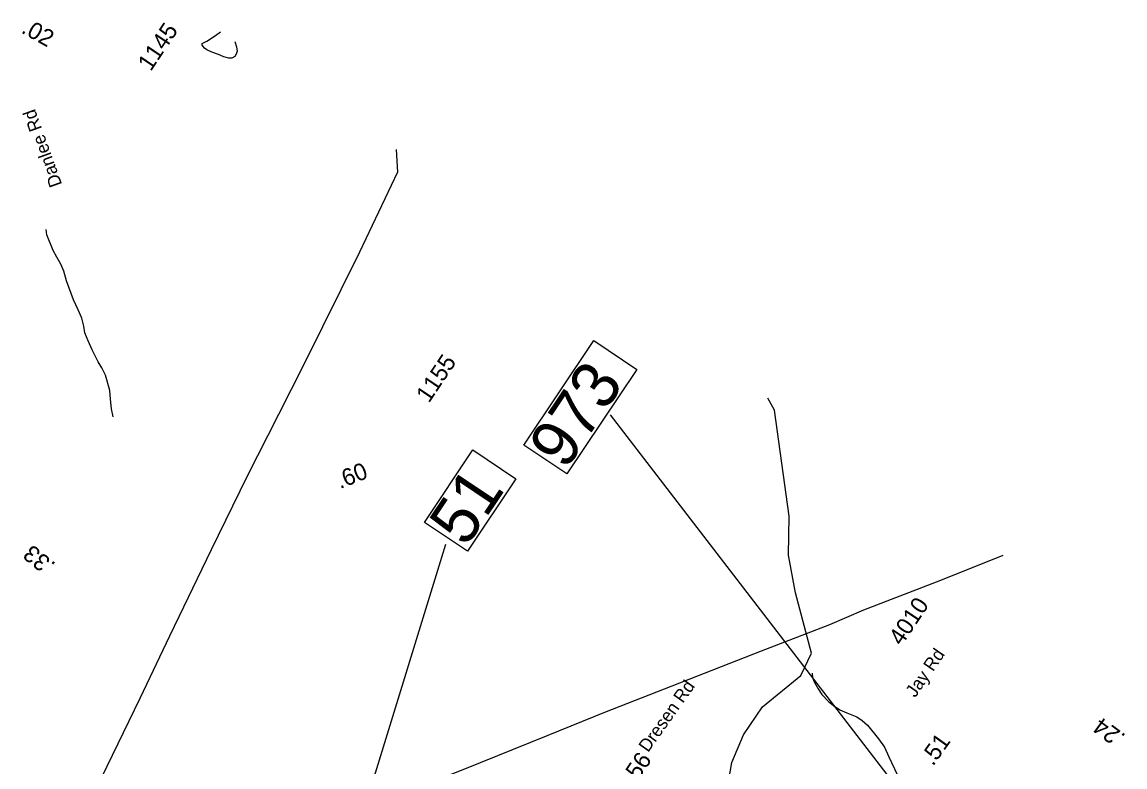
# Model space of a CAD drawing. Extents: x 1716282 to 1717158, y 799307 to 801078.
# Drawn here: x 1716766.5 to 1716884.7, y 799584.8 to 799664.7 of the extents above; entities that cross this region are included whole.
import ezdxf

# ---------------------------------------------------------------- set-up
doc = ezdxf.new("R2010")
doc.units = 0
for name, color, linetype in [('Exist Hydrographic Misc Water Feature', 7, 'Continuous'), ('Exist Hydrographic Pond Under 1500 Sq Ft', 7, 'Continuous'), ('Exist Road Non-System Type 51 Label', 7, 'Continuous'), ('Exist Road Primary US Structure Standard Bridge Number Label', 7, 'Continuous'), ('Exist Road Secondary Mileage Hundredths English Label', 7, 'Continuous'), ('Exist Road Secondary Mileage Tenths English Label', 7, 'Continuous'), ('Exist Road Secondary Structure Standard Bridge Number Label', 7, 'Continuous'), ('Exist Road Secondary Type 51 Number Label', 7, 'Continuous'), ('Exist Utilities Electrical Transmission Line', 7, 'Continuous')]:
    doc.layers.add(name, color=color, linetype=linetype)

msp = doc.modelspace()

# ---------------------------------------------------------------- linework, layer by layer
at = {"layer": 'Exist Hydrographic Misc Water Feature'}
for points in [[(1716776.3, 799622.35), (1716776.11, 799623.19), (1716776.03, 799624.26), (1716775.96, 799625.18), (1716775.49, 799626.81), (1716775.09, 799627.61), (1716774.71, 799628.25), (1716774.04, 799629.52), (1716773.62, 799630.5), (1716773.28, 799631.34), (1716773.16, 799632.05), (1716772.93, 799632.94), (1716772.56, 799633.83), (1716772.05, 799634.88), (1716771.29, 799636.91), (1716771.03, 799637.97), (1716770.68, 799638.7), (1716770.25, 799639.45), (1716769.88, 799640.19), (1716769.19, 799641.86), (1716769.12, 799642.43)], [(1716841.35, 799578.26), (1716842.58, 799585.32), (1716843.83, 799588.27), (1716845.87, 799591.27), (1716849.95, 799594.63), (1716851.12, 799597.04), (1716849.41, 799603.49), (1716848.64, 799607.53), (1716848.72, 799611.71), (1716847.13, 799623.06), (1716846.43, 799624.35)], [(1716851.17, 799594.89), (1716851.23, 799594.42), (1716851.38, 799593.97), (1716851.81, 799593.21), (1716852.23, 799592.58), (1716852.92, 799591.86), (1716853.47, 799591.42), (1716854.16, 799590.94), (1716854.89, 799590.62), (1716855.59, 799590.35), (1716855.97, 799590.2), (1716856.55, 799589.81), (1716857.12, 799589.31), (1716858.3, 799587.84), (1716858.92, 799586.95), (1716859.39, 799585.9), (1716860.3, 799584.04), (1716860.62, 799583.47), (1716861.07, 799581.83), (1716861.39, 799580.49), (1716861.65, 799579.43), (1716862.52, 799577.93), (1716863.97, 799575.53), (1716864.42, 799574.9)]]:
    msp.add_lwpolyline(points, dxfattribs=at)
at = {"layer": 'Exist Hydrographic Pond Under 1500 Sq Ft'}
for points in [[(1716785.82, 799662.36), (1716786.34, 799662.6), (1716787.27, 799663.23), (1716787.8, 799663.59)], [(1716789.34, 799662.56), (1716789.52, 799662.01), (1716789.59, 799661.54), (1716789.46, 799661.2), (1716789.32, 799660.95), (1716789.02, 799660.77), (1716788.69, 799660.79), (1716788.16, 799660.94), (1716787.59, 799661.19), (1716786.88, 799661.43), (1716786.35, 799661.68), (1716786.07, 799661.84), (1716785.84, 799662.17), (1716785.82, 799662.36)]]:
    msp.add_lwpolyline(points, dxfattribs=at)
at = {"layer": 'Exist Road Primary US Structure Standard Bridge Number Label'}
msp.add_line((1716869.12, 799571.15), (1716829.57, 799622.57), dxfattribs=at)
msp.add_lwpolyline([(1716820.29, 799619.33), (1716827.78, 799630.52), (1716832.41, 799627.42), (1716824.91, 799616.23)], close=True, dxfattribs=at)
at = {"layer": 'Exist Road Secondary Structure Standard Bridge Number Label'}
msp.add_line((1716803.83, 799582.34), (1716811.93, 799608.72), dxfattribs=at)
msp.add_lwpolyline([(1716809.64, 799611.04), (1716814.83, 799618.81), (1716819.44, 799615.72), (1716814.24, 799607.96)], close=True, dxfattribs=at)
at = {"layer": 'Exist Utilities Electrical Transmission Line'}
for points in [[(1716806.6, 799651), (1716806.76, 799648.57), (1716802.69, 799640.01), (1716796.73, 799627.95), (1716794, 799622.61), (1716790.62, 799615.93), (1716786.79, 799608.11), (1716782.32, 799598.83), (1716779.17, 799592.17), (1716775, 799583.63)], [(1716871.62, 799607.49), (1716864.93, 799604.82), (1716856.66, 799601.62), (1716853.03, 799600.07), (1716845.73, 799597.25), (1716836.15, 799593.5), (1716828.94, 799590.66), (1716822.85, 799588.2), (1716813.74, 799584.53), (1716805.03, 799581.09), (1716799.02, 799578.75), (1716790.54, 799575.48), (1716779.03, 799570.95), (1716768.37, 799566.75), (1716766.87, 799567.43)]]:
    msp.add_lwpolyline(points, dxfattribs=at)

# ---------------------------------------------------------------- texts
at = {"layer": 'Exist Road Non-System Type 51 Label'}
for s, rotation, p in [('Danlee Rd', 109.8549, (1716770.85, 799647.25)), ('Jay Rd', 55.5418, (1716862.21, 799592.19)), ('Dresen Rd', 54.6676, (1716833.6, 799586.32))]:
    msp.add_text(s, height=1.377, rotation=rotation, dxfattribs=at).set_placement(p)
at = {"layer": 'Exist Road Primary US Structure Standard Bridge Number Label'}
msp.add_text('973', height=5.075, rotation=56.2051, dxfattribs=at).set_placement((1716824.78, 799616.54))
at = {"layer": 'Exist Road Secondary Mileage Hundredths English Label'}
for s, height, rotation, p in [('.02', 1.813, 330.8052, (1716766.35, 799663.56)), ('.60', 1.812, 21.8247, (1716800.6, 799614.6)), ('.24', 1.812, 143.5666, (1716884.86, 799588.23))]:
    msp.add_text(s, height=height, rotation=rotation, dxfattribs=at).set_placement(p)
at = {"layer": 'Exist Road Secondary Mileage Tenths English Label'}
for s, rotation, p in [('.33', 140.5851, (1716770.23, 799606.6)), ('.51', 54.499, (1716864.12, 799584.85))]:
    msp.add_text(s, height=1.812, rotation=rotation, dxfattribs=at).set_placement(p)
at = {"layer": 'Exist Road Secondary Structure Standard Bridge Number Label'}
msp.add_text('51', height=5.075, rotation=56.2051, dxfattribs=at).set_placement((1716814.11, 799608.27))
at = {"layer": 'Exist Road Secondary Type 51 Number Label'}
for s, p in [('1145', (1716780.32, 799659.29)), ('1155', (1716810.13, 799623.76)), ('4010', (1716860.76, 799597.73)), ('1156', (1716831.06, 799581.14))]:
    msp.add_text(s, height=1.812, rotation=56.2051, dxfattribs=at).set_placement(p)

doc.saveas('drawing.dxf')
